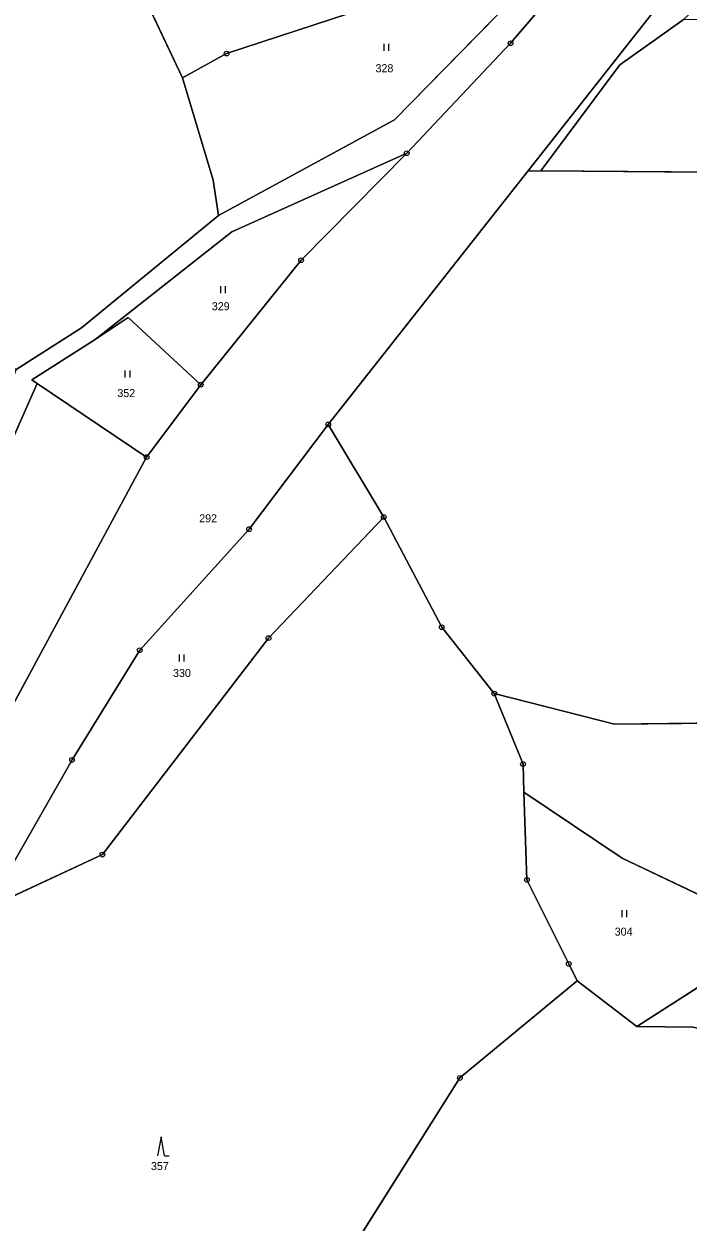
# Model space of a CAD drawing. Extents: x -689422 to -685210, y -987725 to -982160.
# Drawn here: x -686615.4 to -686474.3, y -987319.2 to -987064.7 of the extents above; entities that cross this region are included whole.
import ezdxf

# ---------------------------------------------------------------- set-up
doc = ezdxf.new("R2010")
doc.units = 0
for name, color, linetype in [('KN_Hranice_parcel', 7, 'Continuous'), ('KN_Parcelni cisla', 7, 'Continuous'), ('KN_Polygon parcely', 7, 'Continuous'), ('KN_POZEMKY_LESNI POZEMEK', 7, 'Continuous'), ('KN_POZEMKY_ORNA PUDA', 7, 'Continuous'), ('KN_POZEMKY_OSTATNI PLOCHA', 7, 'Continuous'), ('KN_POZEMKY_TTP', 7, 'Continuous'), ('KN_VYUZITI_14_ostatni plocha_dráha', 7, 'Continuous'), ('KN_VYUZITI_17_ostatni plocha_ostatni komunikace', 7, 'Continuous'), ('KN_Značky bodu BP', 7, 'Continuous'), ('KN_Značky kultur', 7, 'Continuous')]:
    doc.layers.add(name, color=color, linetype=linetype)

msp = doc.modelspace()

# ---------------------------------------------------------------- linework, layer by layer
at = {"layer": 'KN_Hranice_parcel'}
for p, q in [((-686481.22, -987061.6), (-686508.36, -987096.03)), ((-686508.36, -987096.03), (-686550.73, -987149.79)), ((-686508.36, -987096.03), (-686505.61, -987095.9)), ((-686505.61, -987095.9), (-686391.52, -987096.84)), ((-686612.54, -987141.11), (-686589.3, -987156.73)), ((-686589.3, -987156.73), (-686577.82, -987141.36)), ((-686550.73, -987149.79), (-686538.94, -987169.48)), ((-686515.47, -987206.98), (-686509.36, -987221.94)), ((-686509.36, -987221.94), (-686509.16, -987227.92)), ((-686509.16, -987227.92), (-686508.53, -987246.57)), ((-686485.19, -987277.7), (-686497.84, -987267.98))]:
    msp.add_line(p, q, dxfattribs=at)
for points in [[(-686446.86, -986992.75), (-686512, -987068.84), (-686534.06, -987092.19)], [(-686581.68, -987076.21), (-686572.33, -987071.03), (-686546.33, -987062.48), (-686523.93, -987050.98), (-686517.25, -987045.2), (-686492.74, -987035.48), (-686491.96, -987039.41)], [(-686574.05, -987105.43), (-686536.65, -987085.12), (-686491.96, -987039.41)], [(-686652.37, -987052.87), (-686614.11, -987046.56), (-686595.53, -987046.88), (-686581.68, -987076.21)], [(-686505.61, -987095.9), (-686488.8, -987073.41), (-686475.36, -987063.89)], [(-686581.68, -987076.21), (-686575.15, -987097.93), (-686574.05, -987105.43)], [(-686534.06, -987092.19), (-686571.2, -987108.91), (-686600.21, -987131.78)], [(-686577.82, -987141.36), (-686556.49, -987114.93), (-686534.06, -987092.19)], [(-686617.02, -987138.1), (-686603.14, -987129.29), (-686574.05, -987105.43)], [(-686600.21, -987131.78), (-686593.2, -987127.12), (-686577.82, -987141.36)], [(-686600.21, -987131.78), (-686613.7, -987140.33), (-686612.54, -987141.11)], [(-686662.32, -987266.88), (-686639.63, -987203.51), (-686626.46, -987172.39), (-686612.54, -987141.11)], [(-686623.08, -987252.52), (-686605.15, -987221.08), (-686590.77, -987197.77), (-686567.54, -987172.05), (-686550.73, -987149.79)], [(-686589.3, -987156.73), (-686632.87, -987237.39), (-686642.01, -987259.45)], [(-686623.08, -987252.52), (-686598.7, -987241.19), (-686563.42, -987195.2), (-686538.94, -987169.48)], [(-686538.94, -987169.48), (-686526.61, -987192.87), (-686515.47, -987206.98)], [(-686403.42, -987212.43), (-686489.95, -987213.5), (-686515.47, -987206.98)], [(-686509.16, -987227.92), (-686488.32, -987241.95), (-686468.24, -987251.5), (-686465.93, -987265.34), (-686485.19, -987277.7)], [(-686508.53, -987246.57), (-686499.63, -987264.4), (-686497.84, -987267.98)], [(-686497.84, -987267.98), (-686522.78, -987288.63), (-686567.63, -987359.69), (-686536.52, -987352.9)], [(-686485.19, -987277.7), (-686473.26, -987277.83), (-686384.77, -987295.86), (-686312.46, -987300.78)]]:
    msp.add_lwpolyline(points, dxfattribs=at)
at = {"layer": 'KN_Polygon parcely'}
for points in [[(-686652.37, -987052.87), (-686614.11, -987046.56), (-686595.53, -987046.88), (-686581.68, -987076.21), (-686572.33, -987071.03), (-686546.33, -987062.48), (-686523.93, -987050.98), (-686517.25, -987045.2), (-686492.74, -987035.48), (-686491.96, -987039.41), (-686473.83, -987019.69), (-686459.48, -986999.8), (-686446.86, -986992.75), (-686438.2, -986975.26), (-686433.86, -986944.85), (-686451.29, -986938.63), (-686504.67, -986950.08), (-686560.93, -987007.24), (-686668.7, -987004.92), (-686681.69, -987011.66), (-686674.7, -987019.58), (-686666.47, -987033.78), (-686659.49, -987043.8), (-686654.13, -987050.63)], [(-686536.65, -987085.12), (-686491.96, -987039.41), (-686492.74, -987035.48), (-686517.25, -987045.2), (-686523.93, -987050.98), (-686546.33, -987062.48), (-686572.33, -987071.03), (-686581.68, -987076.21), (-686575.15, -987097.93), (-686574.05, -987105.43)], [(-686574.05, -987105.43), (-686575.15, -987097.93), (-686581.68, -987076.21), (-686595.53, -987046.88), (-686614.11, -987046.56), (-686652.37, -987052.87), (-686688.62, -987090), (-686617.02, -987138.1), (-686603.14, -987129.29)], [(-686456.99, -987046.41), (-686460.29, -987048.1), (-686481.22, -987061.6), (-686508.36, -987096.03), (-686505.61, -987095.9), (-686488.8, -987073.41), (-686475.36, -987063.89)], [(-686505.61, -987095.9), (-686391.52, -987096.84), (-686387.99, -987061.9), (-686475.36, -987063.89), (-686488.8, -987073.41)], [(-686534.06, -987092.19), (-686571.2, -987108.91), (-686600.21, -987131.78), (-686593.2, -987127.12), (-686577.82, -987141.36), (-686556.49, -987114.93)], [(-686526.61, -987192.87), (-686515.47, -987206.98), (-686489.95, -987213.5), (-686403.42, -987212.43), (-686396.13, -987140.43), (-686391.52, -987096.84), (-686505.61, -987095.9), (-686508.36, -987096.03), (-686550.73, -987149.79), (-686538.94, -987169.48)], [(-686612.54, -987141.11), (-686589.3, -987156.73), (-686577.82, -987141.36), (-686593.2, -987127.12), (-686600.21, -987131.78), (-686613.7, -987140.33)], [(-686662.32, -987266.88), (-686642.01, -987259.45), (-686632.87, -987237.39), (-686589.3, -987156.73), (-686612.54, -987141.11), (-686626.46, -987172.39), (-686639.63, -987203.51)], [(-686563.42, -987195.2), (-686538.94, -987169.48), (-686550.73, -987149.79), (-686567.54, -987172.05), (-686590.77, -987197.77), (-686605.15, -987221.08), (-686623.08, -987252.52), (-686598.7, -987241.19)], [(-686509.16, -987227.92), (-686508.53, -987246.57), (-686499.63, -987264.4), (-686497.84, -987267.98), (-686485.19, -987277.7), (-686465.93, -987265.34), (-686468.24, -987251.5), (-686488.32, -987241.95)], [(-686280.17, -987421.73), (-686278.21, -987417.3), (-686279.46, -987417.1), (-686310.05, -987412.68), (-686333.82, -987405.66), (-686312.46, -987300.78), (-686384.77, -987295.86), (-686473.26, -987277.83), (-686485.19, -987277.7), (-686497.84, -987267.98), (-686522.78, -987288.63), (-686567.63, -987359.69), (-686536.52, -987352.9), (-686470.17, -987361.65), (-686353.52, -987404.88), (-686346.65, -987407.07), (-686330.04, -987412.47)]]:
    msp.add_lwpolyline(points, close=True, dxfattribs=at)
for points in [[(-686712.26, -987411.45), (-686662.32, -987266.88), (-686639.63, -987203.51), (-686626.46, -987172.39), (-686612.54, -987141.11), (-686613.7, -987140.33), (-686600.21, -987131.78), (-686571.2, -987108.91), (-686534.06, -987092.19), (-686512, -987068.84), (-686446.86, -986992.75)], [(-686446.86, -986992.75), (-686512, -987068.84), (-686534.06, -987092.19), (-686556.49, -987114.93), (-686577.82, -987141.36), (-686589.3, -987156.73), (-686632.87, -987237.39), (-686642.01, -987259.45), (-686658.19, -987298.49), (-686671.75, -987340.84)], [(-686491.96, -987039.41), (-686536.65, -987085.12), (-686574.05, -987105.43), (-686603.14, -987129.29), (-686617.02, -987138.1), (-686630.07, -987171.36), (-686643.34, -987202.52), (-686663.2, -987255.68), (-686681.65, -987309.77), (-686716.15, -987410.94)], [(-686666.55, -987370.98), (-686630.65, -987274.09), (-686623.08, -987252.52), (-686605.15, -987221.08), (-686590.77, -987197.77), (-686567.54, -987172.05), (-686550.73, -987149.79), (-686508.36, -987096.03), (-686481.22, -987061.6)], [(-686567.63, -987359.69), (-686522.78, -987288.63), (-686497.84, -987267.98), (-686499.63, -987264.4), (-686508.53, -987246.57), (-686509.16, -987227.92), (-686509.36, -987221.94), (-686515.47, -987206.98), (-686526.61, -987192.87), (-686538.94, -987169.48), (-686563.42, -987195.2), (-686598.7, -987241.19), (-686623.08, -987252.52), (-686630.65, -987274.09), (-686666.55, -987370.98)], [(-686317.77, -987215.55), (-686403.42, -987212.43), (-686489.95, -987213.5), (-686515.47, -987206.98), (-686509.36, -987221.94), (-686509.16, -987227.92), (-686488.32, -987241.95), (-686468.24, -987251.5), (-686465.93, -987265.34), (-686485.19, -987277.7), (-686473.26, -987277.83), (-686384.77, -987295.86), (-686312.46, -987300.78)]]:
    msp.add_lwpolyline(points, dxfattribs=at)
at = {"layer": 'KN_POZEMKY_LESNI POZEMEK'}
for p, q in [((-686563.42, -987195.2), (-686538.94, -987169.48)), ((-686538.94, -987169.48), (-686526.61, -987192.87)), ((-686526.61, -987192.87), (-686515.47, -987206.98)), ((-686598.7, -987241.19), (-686563.42, -987195.2)), ((-686515.47, -987206.98), (-686509.36, -987221.94)), ((-686509.36, -987221.94), (-686509.16, -987227.92)), ((-686509.16, -987227.92), (-686508.53, -987246.57)), ((-686623.08, -987252.52), (-686598.7, -987241.19)), ((-686508.53, -987246.57), (-686499.63, -987264.4)), ((-686499.63, -987264.4), (-686497.84, -987267.98)), ((-686497.84, -987267.98), (-686522.78, -987288.63)), ((-686522.78, -987288.63), (-686567.63, -987359.69))]:
    msp.add_line(p, q, dxfattribs=at)
at = {"layer": 'KN_POZEMKY_ORNA PUDA'}
for p, q in [((-686522.78, -987288.63), (-686497.84, -987267.98)), ((-686497.84, -987267.98), (-686485.19, -987277.7)), ((-686485.19, -987277.7), (-686473.26, -987277.83)), ((-686567.63, -987359.69), (-686522.78, -987288.63))]:
    msp.add_line(p, q, dxfattribs=at)
at = {"layer": 'KN_POZEMKY_OSTATNI PLOCHA'}
for p, q in [((-686512, -987068.84), (-686446.86, -986992.75)), ((-686446.86, -986992.75), (-686512, -987068.84)), ((-686536.65, -987085.12), (-686491.96, -987039.41)), ((-686481.22, -987061.6), (-686508.36, -987096.03)), ((-686534.06, -987092.19), (-686512, -987068.84)), ((-686512, -987068.84), (-686534.06, -987092.19)), ((-686574.05, -987105.43), (-686536.65, -987085.12)), ((-686534.06, -987092.19), (-686571.2, -987108.91)), ((-686556.49, -987114.93), (-686534.06, -987092.19)), ((-686508.36, -987096.03), (-686550.73, -987149.79)), ((-686603.14, -987129.29), (-686574.05, -987105.43)), ((-686571.2, -987108.91), (-686600.21, -987131.78)), ((-686577.82, -987141.36), (-686556.49, -987114.93)), ((-686617.02, -987138.1), (-686603.14, -987129.29)), ((-686600.21, -987131.78), (-686613.7, -987140.33)), ((-686612.54, -987141.11), (-686626.46, -987172.39)), ((-686613.7, -987140.33), (-686612.54, -987141.11)), ((-686589.3, -987156.73), (-686577.82, -987141.36)), ((-686550.73, -987149.79), (-686567.54, -987172.05)), ((-686632.87, -987237.39), (-686589.3, -987156.73)), ((-686567.54, -987172.05), (-686590.77, -987197.77)), ((-686590.77, -987197.77), (-686605.15, -987221.08)), ((-686605.15, -987221.08), (-686623.08, -987252.52))]:
    msp.add_line(p, q, dxfattribs=at)
at = {"layer": 'KN_POZEMKY_TTP'}
for p, q in [((-686491.96, -987039.41), (-686536.65, -987085.12)), ((-686581.68, -987076.21), (-686595.53, -987046.88)), ((-686595.53, -987046.88), (-686581.68, -987076.21)), ((-686508.36, -987096.03), (-686481.22, -987061.6)), ((-686546.33, -987062.48), (-686572.33, -987071.03)), ((-686572.33, -987071.03), (-686546.33, -987062.48)), ((-686488.8, -987073.41), (-686475.36, -987063.89)), ((-686475.36, -987063.89), (-686488.8, -987073.41)), ((-686572.33, -987071.03), (-686581.68, -987076.21)), ((-686581.68, -987076.21), (-686572.33, -987071.03)), ((-686505.61, -987095.9), (-686488.8, -987073.41)), ((-686488.8, -987073.41), (-686505.61, -987095.9)), ((-686581.68, -987076.21), (-686575.15, -987097.93)), ((-686575.15, -987097.93), (-686581.68, -987076.21)), ((-686536.65, -987085.12), (-686574.05, -987105.43)), ((-686571.2, -987108.91), (-686534.06, -987092.19)), ((-686534.06, -987092.19), (-686556.49, -987114.93)), ((-686550.73, -987149.79), (-686508.36, -987096.03)), ((-686508.36, -987096.03), (-686505.61, -987095.9)), ((-686505.61, -987095.9), (-686508.36, -987096.03)), ((-686505.61, -987095.9), (-686391.52, -987096.84)), ((-686391.52, -987096.84), (-686505.61, -987095.9)), ((-686575.15, -987097.93), (-686574.05, -987105.43)), ((-686574.05, -987105.43), (-686575.15, -987097.93)), ((-686574.05, -987105.43), (-686603.14, -987129.29)), ((-686600.21, -987131.78), (-686571.2, -987108.91)), ((-686556.49, -987114.93), (-686577.82, -987141.36)), ((-686593.2, -987127.12), (-686600.21, -987131.78)), ((-686600.21, -987131.78), (-686593.2, -987127.12)), ((-686577.82, -987141.36), (-686593.2, -987127.12)), ((-686593.2, -987127.12), (-686577.82, -987141.36)), ((-686603.14, -987129.29), (-686617.02, -987138.1)), ((-686613.7, -987140.33), (-686600.21, -987131.78)), ((-686626.46, -987172.39), (-686612.54, -987141.11)), ((-686612.54, -987141.11), (-686613.7, -987140.33)), ((-686612.54, -987141.11), (-686589.3, -987156.73)), ((-686589.3, -987156.73), (-686612.54, -987141.11)), ((-686577.82, -987141.36), (-686589.3, -987156.73)), ((-686567.54, -987172.05), (-686550.73, -987149.79)), ((-686538.94, -987169.48), (-686550.73, -987149.79)), ((-686550.73, -987149.79), (-686538.94, -987169.48)), ((-686589.3, -987156.73), (-686632.87, -987237.39)), ((-686538.94, -987169.48), (-686563.42, -987195.2)), ((-686526.61, -987192.87), (-686538.94, -987169.48)), ((-686590.77, -987197.77), (-686567.54, -987172.05)), ((-686515.47, -987206.98), (-686526.61, -987192.87)), ((-686563.42, -987195.2), (-686598.7, -987241.19)), ((-686605.15, -987221.08), (-686590.77, -987197.77)), ((-686509.36, -987221.94), (-686515.47, -987206.98)), ((-686515.47, -987206.98), (-686489.95, -987213.5)), ((-686489.95, -987213.5), (-686515.47, -987206.98)), ((-686489.95, -987213.5), (-686403.42, -987212.43)), ((-686403.42, -987212.43), (-686489.95, -987213.5)), ((-686623.08, -987252.52), (-686605.15, -987221.08)), ((-686509.16, -987227.92), (-686509.36, -987221.94)), ((-686488.32, -987241.95), (-686509.16, -987227.92)), ((-686508.53, -987246.57), (-686509.16, -987227.92)), ((-686509.16, -987227.92), (-686488.32, -987241.95)), ((-686598.7, -987241.19), (-686623.08, -987252.52)), ((-686468.24, -987251.5), (-686488.32, -987241.95)), ((-686488.32, -987241.95), (-686468.24, -987251.5)), ((-686499.63, -987264.4), (-686508.53, -987246.57)), ((-686497.84, -987267.98), (-686499.63, -987264.4)), ((-686485.19, -987277.7), (-686465.93, -987265.34)), ((-686465.93, -987265.34), (-686485.19, -987277.7)), ((-686485.19, -987277.7), (-686497.84, -987267.98)), ((-686473.26, -987277.83), (-686485.19, -987277.7))]:
    msp.add_line(p, q, dxfattribs=at)
at = {"layer": 'KN_VYUZITI_14_ostatni plocha_dráha'}
for p, q in [((-686512, -987068.84), (-686446.86, -986992.75)), ((-686481.22, -987061.6), (-686508.36, -987096.03)), ((-686534.06, -987092.19), (-686512, -987068.84)), ((-686556.49, -987114.93), (-686534.06, -987092.19)), ((-686508.36, -987096.03), (-686550.73, -987149.79)), ((-686577.82, -987141.36), (-686556.49, -987114.93)), ((-686589.3, -987156.73), (-686577.82, -987141.36)), ((-686550.73, -987149.79), (-686567.54, -987172.05)), ((-686632.87, -987237.39), (-686589.3, -987156.73)), ((-686567.54, -987172.05), (-686590.77, -987197.77)), ((-686590.77, -987197.77), (-686605.15, -987221.08)), ((-686605.15, -987221.08), (-686623.08, -987252.52))]:
    msp.add_line(p, q, dxfattribs=at)
at = {"layer": 'KN_VYUZITI_17_ostatni plocha_ostatni komunikace'}
for p, q in [((-686446.86, -986992.75), (-686512, -987068.84)), ((-686536.65, -987085.12), (-686491.96, -987039.41)), ((-686512, -987068.84), (-686534.06, -987092.19)), ((-686574.05, -987105.43), (-686536.65, -987085.12)), ((-686534.06, -987092.19), (-686571.2, -987108.91)), ((-686603.14, -987129.29), (-686574.05, -987105.43)), ((-686571.2, -987108.91), (-686600.21, -987131.78)), ((-686617.02, -987138.1), (-686603.14, -987129.29)), ((-686600.21, -987131.78), (-686613.7, -987140.33)), ((-686612.54, -987141.11), (-686626.46, -987172.39)), ((-686613.7, -987140.33), (-686612.54, -987141.11))]:
    msp.add_line(p, q, dxfattribs=at)
at = {"layer": 'KN_Značky bodu BP'}
for centre, radius in [((-686512, -987068.84), 0.5), ((-686512, -987068.84), 0.0303), ((-686572.33, -987071.03), 0.5), ((-686572.33, -987071.03), 0.0303), ((-686534.06, -987092.19), 0.5), ((-686534.06, -987092.19), 0.0303), ((-686556.49, -987114.93), 0.5), ((-686556.49, -987114.93), 0.0303), ((-686577.82, -987141.36), 0.5), ((-686577.82, -987141.36), 0.0303), ((-686550.73, -987149.79), 0.5), ((-686550.73, -987149.79), 0.0303), ((-686589.3, -987156.73), 0.5), ((-686589.3, -987156.73), 0.0303), ((-686538.94, -987169.48), 0.5), ((-686567.54, -987172.05), 0.5), ((-686538.94, -987169.48), 0.0303), ((-686567.54, -987172.05), 0.0303), ((-686526.61, -987192.87), 0.5), ((-686526.61, -987192.87), 0.0303), ((-686563.42, -987195.2), 0.5), ((-686563.42, -987195.2), 0.0303), ((-686590.77, -987197.77), 0.5), ((-686590.77, -987197.77), 0.0303), ((-686515.47, -987206.98), 0.5), ((-686515.47, -987206.98), 0.0303), ((-686605.15, -987221.08), 0.5), ((-686605.15, -987221.08), 0.0303), ((-686509.36, -987221.94), 0.5), ((-686509.36, -987221.94), 0.0303), ((-686598.7, -987241.19), 0.5), ((-686598.7, -987241.19), 0.0303), ((-686508.53, -987246.57), 0.5), ((-686508.53, -987246.57), 0.0303), ((-686499.63, -987264.4), 0.5), ((-686499.63, -987264.4), 0.0303), ((-686522.78, -987288.63), 0.5), ((-686522.78, -987288.63), 0.0303)]:
    msp.add_circle(centre, radius, dxfattribs=at)
at = {"layer": 'KN_Značky kultur'}
for p, q in [((-686538.86, -987070.47), (-686538.86, -987068.97)), ((-686537.86, -987070.47), (-686537.86, -987068.97)), ((-686573.57, -987121.95), (-686573.57, -987120.45)), ((-686572.57, -987121.95), (-686572.57, -987120.45)), ((-686593.83, -987139.86), (-686593.83, -987138.36)), ((-686592.83, -987139.86), (-686592.83, -987138.36)), ((-686582.3, -987200.14), (-686582.3, -987198.64)), ((-686581.3, -987200.14), (-686581.3, -987198.64)), ((-686488.31, -987254.47), (-686488.31, -987252.97)), ((-686487.31, -987254.47), (-686487.31, -987252.97)), ((-686586.24, -987301.14), (-686586.99, -987305.14)), ((-686585.49, -987305.14), (-686586.24, -987301.14)), ((-686585.49, -987305.14), (-686584.49, -987305.14))]:
    msp.add_line(p, q, dxfattribs=at)

# ---------------------------------------------------------------- texts
at = {"layer": 'KN_Parcelni cisla'}
for s, p in [('328', (-686540.69, -987074.99)), ('329', (-686575.46, -987125.54)), ('352', (-686595.52, -987143.99)), ('292', (-686578.14, -987170.6)), ('330', (-686583.7, -987203.45)), ('304', (-686489.89, -987258.39)), ('357', (-686588.39, -987308.19))]:
    msp.add_text(s, height=1.7, dxfattribs=at).set_placement(p)

doc.saveas('drawing.dxf')
